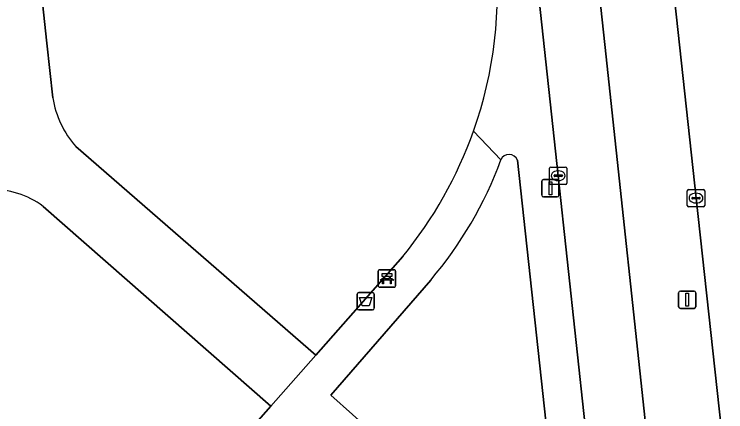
# Model space of a CAD drawing. Extents: x 160023 to 161302, y 384750 to 385707.
# Drawn here: x 161220.14 to 161261.12, y 384917.4 to 384940.27 of the extents above; entities that cross this region are included whole.
import ezdxf

# ---------------------------------------------------------------- set-up
doc = ezdxf.new("R2010")
doc.units = 0
for name, color, linetype in [('IMGEO_Afvalbak', 7, 'Continuous'), ('IMGEO_Bank', 7, 'Continuous'), ('IMGEO_Berm_groen', 7, 'Continuous'), ('IMGEO_Fietspad_gesloten', 7, 'Continuous'), ('IMGEO_Groenvoorziening', 7, 'Continuous'), ('IMGEO_Kolk', 7, 'Continuous'), ('IMGEO_Lichtmast', 7, 'Continuous'), ('IMGEO_Rijbaan_regionaal_gesloten', 7, 'Continuous'), ('IMGEO_Verkeersregelinstallatiepaal', 7, 'Continuous'), ('IMGEO_Voetpad_open', 7, 'Continuous')]:
    doc.layers.add(name, color=color, linetype=linetype)

msp = doc.modelspace()

# ---------------------------------------------------------------- linework, layer by layer
at = {"layer": 'IMGEO_Afvalbak'}
for p, q in [((161239.889, 384923.353), (161239.889, 384924.153)), ((161239.889, 384924.153), (161239.889, 384923.353)), ((161239.989, 384924.253), (161240.779, 384924.253)), ((161240.779, 384924.253), (161239.989, 384924.253)), ((161240.879, 384924.153), (161240.879, 384923.353)), ((161240.879, 384923.353), (161240.879, 384924.153)), ((161240.779, 384923.253), (161239.989, 384923.253)), ((161239.989, 384923.253), (161240.779, 384923.253))]:
    msp.add_line(p, q, dxfattribs=at)
msp.add_lwpolyline([(161240.032, 384923.967), (161240.736, 384923.967), (161240.587, 384923.497), (161240.181, 384923.497), (161240.032, 384923.967)], dxfattribs=at)
for centre, start, end in [((161239.989, 384924.153), 90, 180), ((161239.989, 384924.153), 90, 180), ((161240.779, 384924.153), 0, 90), ((161240.779, 384924.153), 360, 90), ((161239.989, 384923.353), 180, 270), ((161239.989, 384923.353), 180, 270), ((161240.779, 384923.353), 270, 0), ((161240.779, 384923.353), 270, 0)]:
    msp.add_arc(centre, 0.1, start, end, dxfattribs=at)
at = {"layer": 'IMGEO_Bank'}
for p, q in [((161241.105, 384924.64), (161241.105, 384925.481)), ((161241.105, 384925.481), (161241.105, 384924.64)), ((161241.18, 384925.565), (161242.021, 384925.565)), ((161242.021, 384925.565), (161241.18, 384925.565)), ((161242.105, 384925.49), (161242.105, 384924.649)), ((161242.105, 384924.649), (161242.105, 384925.49)), ((161241.802, 384924.963), (161241.409, 384924.963)), ((161241.414, 384925.071), (161241.414, 384925.177)), ((161241.458, 384925.177), (161241.458, 384925.071)), ((161241.746, 384925.183), (161241.464, 384925.183)), ((161241.464, 384925.065), (161241.746, 384925.065)), ((161241.752, 384925.071), (161241.752, 384925.177)), ((161241.796, 384925.177), (161241.796, 384925.071)), ((161242.03, 384924.565), (161241.189, 384924.565)), ((161241.189, 384924.565), (161242.03, 384924.565))]:
    msp.add_line(p, q, dxfattribs=at)
for points in [[(161241.408, 384925.183), (161241.322, 384925.183), (161241.322, 384925.344), (161241.885, 384925.344), (161241.885, 384925.183), (161241.802, 384925.183)], [(161241.352, 384924.963), (161241.21, 384924.963), (161241.322, 384925.065), (161241.408, 384925.065)], [(161241.402, 384924.956), (161241.402, 384924.749), (161241.359, 384924.749), (161241.359, 384924.956)], [(161241.802, 384925.065), (161241.885, 384925.065), (161241.997, 384924.963), (161241.858, 384924.963)], [(161241.852, 384924.956), (161241.852, 384924.749), (161241.808, 384924.749), (161241.808, 384924.956)]]:
    msp.add_lwpolyline(points, dxfattribs=at)
for centre, radius, start, end in [((161241.183, 384925.487), 0.0779, 92.4484, 184.2845), ((161241.183, 384925.487), 0.0779, 92.4484, 184.2845), ((161242.027, 384925.487), 0.0779, 2.4484, 94.2845), ((161242.027, 384925.487), 0.0779, 2.4484, 94.2845), ((161241.352, 384924.956), 0.00671, 2.8957, 87.1043), ((161241.409, 384924.956), 0.00671, 92.8957, 177.1043), ((161241.407, 384925.176), 0.00671, 2.8957, 87.1043), ((161241.407, 384925.072), 0.00671, 272.8957, 357.1043), ((161241.464, 384925.176), 0.00671, 92.8957, 177.1043), ((161241.464, 384925.072), 0.00671, 182.8957, 267.1043), ((161241.746, 384925.176), 0.00671, 2.8957, 87.1043), ((161241.746, 384925.072), 0.00671, 272.8957, 357.1043), ((161241.803, 384925.176), 0.00671, 92.8957, 177.1043), ((161241.803, 384925.072), 0.00671, 182.8957, 267.1043), ((161241.801, 384924.956), 0.00671, 2.8957, 87.1043), ((161241.858, 384924.956), 0.00671, 92.8957, 177.1043), ((161241.183, 384924.643), 0.0779, 182.4484, 274.2845), ((161241.183, 384924.643), 0.0779, 182.4484, 274.2845), ((161242.027, 384924.643), 0.0779, 272.4484, 4.2845), ((161242.027, 384924.643), 0.0779, 272.4484, 4.2845)]:
    msp.add_arc(centre, radius, start, end, dxfattribs=at)
at = {"layer": 'IMGEO_Berm_groen'}
for points in [[(161261.124, 384913.92), (161261.101, 384914.228), (161259.41, 384929.689), (161257.423, 384948.061), (161255.011, 384970.36), (161252.733, 384991.645)], [(161249.235, 384984.085), (161249.568, 384980.911), (161254.148, 384938.53), (161256.818, 384913.677)], [(161250.942, 384915.082), (161249.124, 384931.872)], [(161244.129, 384924.974), (161238.382, 384918.346), (161245.858, 384911.666), (161248.981, 384912.062)]]:
    msp.add_lwpolyline(points, dxfattribs=at)
for centre, radius, start, end in [((161226.453, 384939.957), 23.172, 319.7139, 339.6104), ((161248.646, 384931.692), 0.511, 20.6515, 157.9026)]:
    msp.add_arc(centre, radius, start, end, dxfattribs=at)
at = {"layer": 'IMGEO_Fietspad_gesloten'}
for points in [[(161245.592, 384985.791), (161246.077, 384980.82), (161251.473, 384930.978), (161253.03, 384916.578), (161253.153, 384915.329)], [(161254.148, 384938.53), (161249.568, 384980.911), (161249.235, 384984.085)], [(161256.818, 384913.677), (161254.148, 384938.53)]]:
    msp.add_lwpolyline(points, dxfattribs=at)
at = {"layer": 'IMGEO_Groenvoorziening'}
for points in [[(161242.159, 384996.294), (161240.379, 384996.103), (161218.201, 384993.615), (161216.672, 384991.597), (161216.386, 384991.219), (161219.357, 384963.691), (161220.787, 384950.054), (161222.019, 384938.609), (161222.359, 384935.454)], [(161223.684, 384932.658), (161237.504, 384920.648), (161242.518, 384926.333)], [(161229.49, 384911.562), (161234.914, 384917.712), (161221.807, 384929.215)]]:
    msp.add_lwpolyline(points, dxfattribs=at)
for centre, radius, start, end in [((161223.967, 384941.568), 24.005, 340.4827, 6.0188), ((161227.841, 384936.34), 5.553, 189.1806, 221.5311), ((161223.969, 384941.568), 24.004, 320.6032, 340.4816), ((161218.773, 384925.069), 5.137, 53.8064, 90.6949)]:
    msp.add_arc(centre, radius, start, end, dxfattribs=at)
at = {"layer": 'IMGEO_Kolk'}
for p, q in [((161251.047, 384931.478), (161251.899, 384931.478)), ((161250.972, 384930.552), (161250.972, 384931.404)), ((161251.274, 384931.021), (161251.672, 384931.021)), ((161251.46, 384931.258), (161251.485, 384931.258)), ((161251.973, 384931.404), (161251.973, 384930.552)), ((161251.231, 384930.972), (161251.231, 384930.984)), ((161251.669, 384930.935), (161251.271, 384930.935)), ((161251.483, 384930.698), (161251.458, 384930.698)), ((161251.715, 384930.984), (161251.715, 384930.972)), ((161251.899, 384930.478), (161251.047, 384930.478)), ((161258.909, 384929.263), (161258.909, 384930.115)), ((161258.984, 384930.189), (161259.836, 384930.189)), ((161259.397, 384929.969), (161259.422, 384929.969)), ((161259.91, 384930.115), (161259.91, 384929.263)), ((161259.168, 384929.683), (161259.168, 384929.695)), ((161259.606, 384929.646), (161259.208, 384929.646)), ((161259.211, 384929.732), (161259.609, 384929.732)), ((161259.42, 384929.409), (161259.395, 384929.409)), ((161259.652, 384929.695), (161259.652, 384929.683)), ((161259.836, 384929.189), (161258.984, 384929.189))]:
    msp.add_line(p, q, dxfattribs=at)
for points in [[(161251.047, 384931.478), (161251.899, 384931.478)], [(161250.972, 384930.552), (161250.972, 384931.404)], [(161251.973, 384931.404), (161251.973, 384930.552)], [(161251.899, 384930.478), (161251.047, 384930.478)], [(161258.909, 384929.263), (161258.909, 384930.115)], [(161258.984, 384930.189), (161259.836, 384930.189)], [(161259.91, 384930.115), (161259.91, 384929.263)], [(161259.836, 384929.189), (161258.984, 384929.189)]]:
    msp.add_lwpolyline(points, dxfattribs=at)
for centre, radius, start, end in [((161251.049, 384931.402), 0.0765, 91.552, 178.448), ((161251.049, 384931.402), 0.0765, 91.552, 178.448), ((161251.897, 384931.402), 0.0765, 1.552, 88.448), ((161251.897, 384931.402), 0.0765, 1.552, 88.448), ((161251.271, 384930.981), 0.0403, 85.8775, 175.7526), ((161251.676, 384930.983), 0.0386, 1.7309, 96.639), ((161251.268, 384930.971), 0.0366, 178.938, 274.7102), ((161251.672, 384930.978), 0.043, 264.8664, 352.4533), ((161251.049, 384930.554), 0.0765, 181.552, 268.448), ((161251.049, 384930.554), 0.0765, 181.552, 268.448), ((161251.897, 384930.554), 0.0765, 271.552, 358.448), ((161251.897, 384930.554), 0.0765, 271.552, 358.448), ((161258.986, 384930.113), 0.0765, 91.552, 178.448), ((161258.986, 384930.113), 0.0765, 91.552, 178.448), ((161259.834, 384930.113), 0.0765, 1.552, 88.448), ((161259.834, 384930.113), 0.0765, 1.552, 88.448), ((161259.208, 384929.692), 0.0403, 85.8775, 175.7526), ((161259.205, 384929.682), 0.0366, 178.938, 274.7102), ((161259.609, 384929.689), 0.043, 264.8664, 352.4533), ((161259.613, 384929.694), 0.0386, 1.7309, 96.639), ((161258.986, 384929.265), 0.0765, 181.552, 268.448), ((161258.986, 384929.265), 0.0765, 181.552, 268.448), ((161259.834, 384929.265), 0.0765, 271.552, 358.448), ((161259.834, 384929.265), 0.0765, 271.552, 358.448)]:
    msp.add_arc(centre, radius, start, end, dxfattribs=at)
for centre, major_axis, ratio, start_param, end_param in [((161251.459, 384930.978), (-0.387, 0.002), 0.722429, 4.712389, 7.853982), ((161251.484, 384930.978), (-0.39, 0.002), 0.717154, 1.570796, 4.712389), ((161259.396, 384929.689), (-0.387, 0.002), 0.722429, 4.712389, 7.853982), ((161259.421, 384929.689), (-0.39, 0.002), 0.717154, 1.570796, 4.712389)]:
    msp.add_ellipse(centre, major_axis=major_axis, ratio=ratio, start_param=start_param, end_param=end_param, dxfattribs=at)
at = {"layer": 'IMGEO_Lichtmast'}
for p, q in [((161250.526, 384929.855), (161250.526, 384930.655)), ((161250.526, 384930.655), (161250.526, 384929.855)), ((161250.626, 384930.755), (161251.416, 384930.755)), ((161251.416, 384930.755), (161250.626, 384930.755)), ((161251.516, 384930.655), (161251.516, 384929.855)), ((161251.516, 384929.855), (161251.516, 384930.655)), ((161251.416, 384929.755), (161250.626, 384929.755)), ((161250.626, 384929.755), (161251.416, 384929.755))]:
    msp.add_line(p, q, dxfattribs=at)
msp.add_lwpolyline([(161250.946, 384930.63), (161251.096, 384930.63), (161251.096, 384929.88), (161250.946, 384929.88), (161250.946, 384930.63)], dxfattribs=at)
for centre, start, end in [((161250.626, 384930.655), 90, 180), ((161250.626, 384930.655), 90, 180), ((161251.416, 384930.655), 0, 90), ((161251.416, 384930.655), 360, 90), ((161250.626, 384929.855), 180, 270), ((161250.626, 384929.855), 180, 270), ((161251.416, 384929.855), 270, 0), ((161251.416, 384929.855), 270, 0)]:
    msp.add_arc(centre, 0.1, start, end, dxfattribs=at)
at = {"layer": 'IMGEO_Rijbaan_regionaal_gesloten'}
msp.add_lwpolyline([(161252.606, 384992.853), (161252.733, 384991.645), (161255.011, 384970.36), (161257.423, 384948.061), (161259.41, 384929.689), (161261.101, 384914.228), (161261.124, 384913.92)], dxfattribs=at)
at = {"layer": 'IMGEO_Verkeersregelinstallatiepaal'}
for p, q in [((161258.409, 384923.439), (161258.409, 384924.239)), ((161258.409, 384924.239), (161258.409, 384923.439)), ((161258.509, 384924.339), (161259.299, 384924.339)), ((161259.299, 384924.339), (161258.509, 384924.339)), ((161259.399, 384924.239), (161259.399, 384923.439)), ((161259.399, 384923.439), (161259.399, 384924.239)), ((161259.299, 384923.339), (161258.509, 384923.339)), ((161258.509, 384923.339), (161259.299, 384923.339))]:
    msp.add_line(p, q, dxfattribs=at)
msp.add_lwpolyline([(161258.829, 384924.214), (161258.979, 384924.214), (161258.979, 384923.464), (161258.829, 384923.464), (161258.829, 384924.214)], dxfattribs=at)
for centre, start, end in [((161258.509, 384924.239), 90, 180), ((161258.509, 384924.239), 90, 180), ((161259.299, 384924.239), 0, 90), ((161259.299, 384924.239), 360, 90), ((161258.509, 384923.439), 180, 270), ((161258.509, 384923.439), 180, 270), ((161259.299, 384923.439), 270, 0), ((161259.299, 384923.439), 270, 0)]:
    msp.add_arc(centre, 0.1, start, end, dxfattribs=at)
at = {"layer": 'IMGEO_Voetpad_open'}
for points in [[(161222.359, 384935.454), (161222.019, 384938.609), (161220.787, 384950.054), (161219.357, 384963.691), (161216.386, 384991.219), (161216.672, 384991.597), (161218.201, 384993.615), (161240.379, 384996.103), (161242.159, 384996.294), (161241.987, 384999.942), (161239.912, 384999.798), (161214.111, 384997.198), (161213.727, 384997.159), (161212.855, 385005.044), (161211.201, 385019.491), (161211.64, 385019.541), (161221.885, 385020.713), (161224.192, 385020.977), (161238.823, 385022.65), (161239.468, 385022.719), (161238.901, 385026.381), (161238.479, 385026.345), (161213.108, 385023.82), (161208.652, 385064.815)], [(161253.153, 384915.329), (161253.03, 384916.578), (161251.473, 384930.978), (161246.077, 384980.82), (161245.592, 384985.791)], [(161248.173, 384931.884), (161246.593, 384933.548)], [(161246.593, 384933.548), (161248.173, 384931.884)], [(161221.807, 384929.215), (161234.914, 384917.712), (161237.504, 384920.648), (161223.684, 384932.658)], [(161249.124, 384931.872), (161250.942, 384915.082)], [(161242.518, 384926.333), (161237.504, 384920.648), (161234.914, 384917.712), (161229.49, 384911.562), (161216.362, 384896.826), (161215.755, 384896.144)], [(161250.389, 384910.227), (161248.981, 384912.062), (161245.858, 384911.666), (161238.382, 384918.346), (161244.129, 384924.974)]]:
    msp.add_lwpolyline(points, dxfattribs=at)
for centre, radius, start, end in [((161223.967, 384941.568), 24.005, 340.4827, 6.0188), ((161227.841, 384936.34), 5.553, 189.1806, 221.5311), ((161223.969, 384941.568), 24.004, 320.6032, 340.4816), ((161226.453, 384939.957), 23.172, 319.7139, 339.6104), ((161248.646, 384931.692), 0.511, 20.6515, 157.9026), ((161218.773, 384925.069), 5.137, 53.8064, 90.6949)]:
    msp.add_arc(centre, radius, start, end, dxfattribs=at)

doc.saveas('drawing.dxf')
